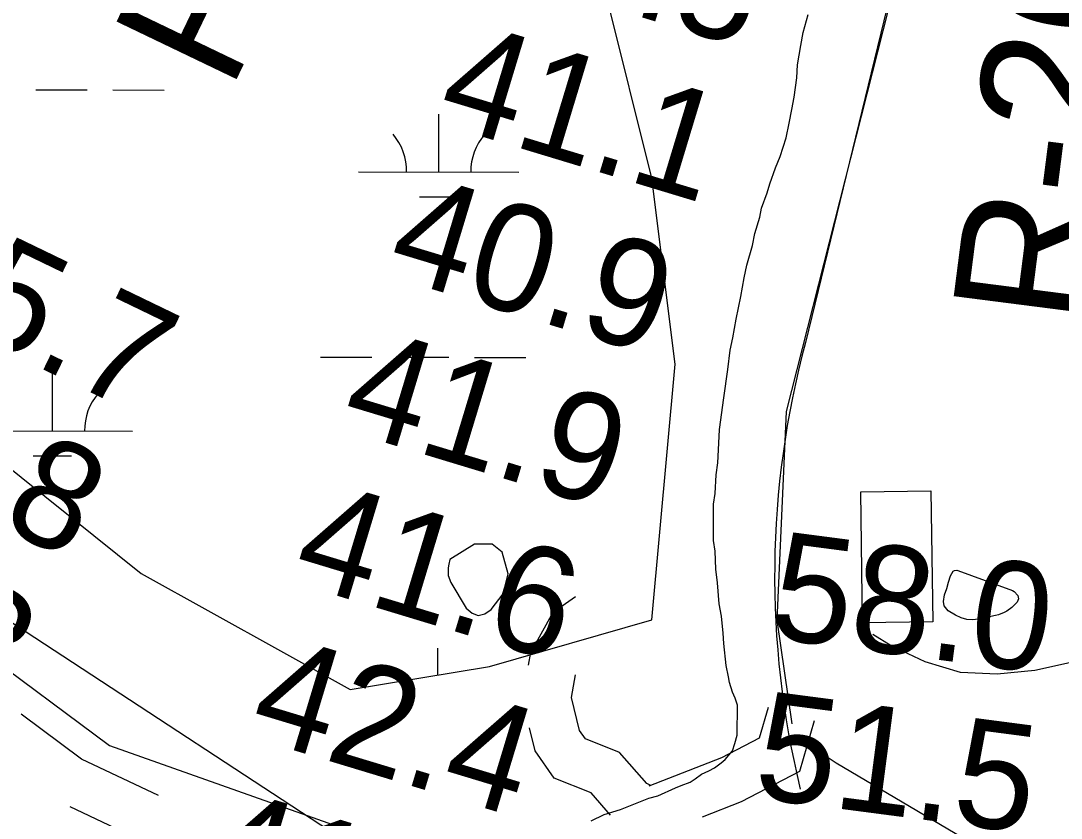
# Model space of a CAD drawing. Extents: x 3219052 to 3256913, y 800770 to 826146.
# Drawn here: x 3240010 to 3240658, y 814945 to 815442 of the extents above; entities that cross this region are included whole.
import ezdxf

# ---------------------------------------------------------------- set-up
doc = ezdxf.new("R2010")
doc.units = 0
for name, color, linetype in [('V-BLDG-OTLN', 7, 'Continuous'), ('V-RIVR-RANG', 7, 'Continuous'), ('V-RIVR-RANG-IDEN', 7, 'Continuous'), ('V-ROAD-CNTR', 7, 'Continuous'), ('V-SITE-VEGE', 7, 'Continuous'), ('V-TOPO-MAJR', 7, 'Continuous'), ('V-TOPO-MINR', 7, 'Continuous'), ('V-WETL-SWMP', 7, 'Continuous')]:
    doc.layers.add(name, color=color, linetype=linetype)

msp = doc.modelspace()

# ---------------------------------------------------------------- linework, layer by layer
at = {"layer": 'V-BLDG-OTLN'}
msp.add_lwpolyline([(3240534.6, 815066.59), (3240533.52, 815148.24), (3240577.26, 815148.82), (3240578.34, 815067.17)], close=True, dxfattribs=at)
at = {"layer": 'V-ROAD-CNTR'}
for points in [[(3240621.29, 816017.59), (3240603.44, 815715.91), (3240587.29, 815593.54), (3240487.02, 815198.37), (3240481.07, 815068.35), (3240490.42, 815003.76)], [(3240557.53, 815481.98), (3240499, 815241.26)], [(3240326.33, 815040.23), (3240327.84, 815048.16), (3240341.76, 815073.21), (3240355.65, 815082.94)], [(3240402.57, 814965.31), (3240400.14, 814966.53), (3240383.11, 814985.84), (3240361.81, 814994.36), (3240358.22, 814999.49), (3240353.05, 815020.17), (3240355.72, 815034.2)], [(3240475.7, 815013.92), (3240470.07, 814994.67), (3240446.59, 814982.49), (3240401.39, 814964.8)], [(3240095.72, 814959.1), (3240047.76, 814981.73), (3240010.11, 815009.81)], [(3240504.5, 815005.51), (3240495.27, 814973.95), (3240459, 814955.13), (3240434.56, 814945.56)], [(3240377.48, 814946.86), (3240365.33, 814960.64), (3240342.36, 814969.83), (3240330.46, 814986.84), (3240326.88, 815001.16)], [(3241560.26, 814859.05), (3241504.35, 814872.1), (3241424.86, 814900.46), (3241349.14, 814917), (3241272.26, 814935.74), (3241206.77, 814949.49), (3241155.72, 814955.61), (3241095.46, 814957.72), (3241043.39, 814965.57), (3240982.97, 814957.99), (3240925.48, 814938.85), (3240877.18, 814922.95), (3240847.71, 814892.36), (3240825.28, 814869.69), (3240801.45, 814849.15), (3240783.54, 814842.81), (3240758.27, 814844.17), (3240720.48, 814850.94), (3240669.7, 814886.83), (3240619.74, 814919.16), (3240518.11, 814979.24), (3240495.67, 814994.13)], [(3240132.36, 814912.34), (3240092.79, 814927.31), (3240040.62, 814951.93)]]:
    msp.add_lwpolyline(points, dxfattribs=at)
msp.add_arc((3241039.47, 815095.89), 559.68, 164.94569, 193.73965, dxfattribs=at)
at = {"layer": 'V-SITE-VEGE'}
for points in [[(3239140.16, 815596.41), (3239219.98, 815540.02), (3239356.15, 815474.23), (3239515.8, 815361.44), (3239703.62, 815234.55), (3239900.83, 815112.36), (3240065.17, 814990.17), (3240224.82, 814933.78), (3240346.46, 814928.79), (3240349.22, 814931.15)], [(3240365.43, 814943.23), (3240373.52, 814947.25), (3240383.64, 814950.25), (3240397.29, 814955.77), (3240401.34, 814957.28), (3240406.91, 814958.78), (3240418.04, 814963.8), (3240421.58, 814965.31), (3240427.14, 814967.31), (3240430.18, 814969.33), (3240434.23, 814972.35), (3240438.79, 814974.35), (3240442.32, 814976.37), (3240446.38, 814979.39), (3240448.91, 814981.4), (3240453.47, 814986.95), (3240455, 814991.49), (3240456.53, 814996.54), (3240456.58, 815015.23), (3240455.08, 815019.79), (3240453.57, 815023.33), (3240451.57, 815029.4), (3240451.08, 815032.94), (3240449.58, 815040.02), (3240448.1, 815053.66), (3240447.61, 815060.23), (3240446.63, 815070.85), (3240445.14, 815078.43), (3240444.16, 815091.57), (3240443.18, 815100.17), (3240442.7, 815111.29), (3240441.71, 815117.86), (3240441.77, 815140.6), (3240442.8, 815147.16), (3240443.34, 815158.78), (3240444.37, 815166.36), (3240444.91, 815178.49), (3240445.44, 815187.08), (3240448.02, 815206.78), (3240450.6, 815224.46), (3240452.15, 815236.58), (3240453.68, 815244.15), (3240455.74, 815255.77), (3240458.81, 815269.91), (3240460.87, 815281.53), (3240462.4, 815289.61), (3240465.97, 815301.73), (3240467.51, 815309.3), (3240470.57, 815319.4), (3240471.6, 815324.96), (3240475.16, 815334.55), (3240476.69, 815340.1), (3240480.26, 815350.2), (3240483.31, 815357.27), (3240486.88, 815368.88), (3240488.92, 815377.97), (3240490.46, 815386.55), (3240492, 815394.13), (3240493.55, 815406.25), (3240494.08, 815414.34), (3240496.14, 815426.46), (3240497.67, 815434.54), (3240500.74, 815445.65)]]:
    msp.add_lwpolyline(points, dxfattribs=at)
at = {"layer": 'V-TOPO-MAJR'}
msp.add_lwpolyline([(3240599.52, 815068.71), (3240596.02, 815069.75), (3240592.61, 815071.34), (3240588.06, 815074.17), (3240585.54, 815077.22), (3240585.01, 815079.97), (3240585.65, 815084.02), (3240587.04, 815088.01), (3240588.27, 815092.06), (3240589.36, 815095.99), (3240591.14, 815098.8), (3240591.83, 815099.22), (3240593.3, 815099.48), (3240594.09, 815099.33), (3240627.98, 815086.77), (3240629.04, 815086.23), (3240631.37, 815083.7), (3240631.73, 815081.57), (3240630.89, 815079.59), (3240627.7, 815076.18), (3240624.56, 815073.99), (3240622.85, 815073.11), (3240619.28, 815071.72), (3240617.42, 815071.21), (3240606.92, 815068.89), (3240603.17, 815068.52), (3240599.52, 815068.71)], dxfattribs=at)
at = {"layer": 'V-TOPO-MINR'}
for points in [[(3240277.34, 815106.18), (3240276.69, 815103.22), (3240276.26, 815100.81), (3240276.35, 815096.15), (3240278.01, 815091.79), (3240287.48, 815075.87), (3240291.21, 815072.73), (3240295.05, 815071.25), (3240299.04, 815072.26), (3240303.13, 815074.92), (3240310.63, 815084.63), (3240313.61, 815097.13), (3240309.93, 815110.74), (3240303.75, 815115.7), (3240292.62, 815115.72), (3240277.34, 815106.18)], [(3240648.58, 814789.44), (3240647.52, 814788.61), (3240641.77, 814784.56), (3240635.8, 814780.93), (3240629.49, 814777.93), (3240622.95, 814775.34), (3240616.19, 814773.41), (3240609.35, 814771.91), (3240602.39, 814771.08), (3240595.37, 814770.68), (3240568.33, 814770.44), (3240564.8, 814770.52), (3240561.29, 814770.76), (3240557.8, 814771.24), (3240554.33, 814771.87), (3240536.51, 814775.7), (3240524.27, 814778.74), (3240512.19, 814782.29), (3240500.35, 814786.58), (3240488.68, 814791.38), (3240272.3, 814890.44), (3240267.91, 814894.1), (3239970.69, 815088.39)], [(3240595.65, 815035.78), (3240573.71, 815042.25), (3240552.37, 815052.23), (3240540.99, 815059.3)], [(3240711.75, 815052.53), (3240707.75, 815051.45), (3240641.94, 815036.89), (3240618.5, 815034.58), (3240595.65, 815035.78)]]:
    msp.add_lwpolyline(points, dxfattribs=at)
at = {"layer": 'V-WETL-SWMP'}
for p, q in [((3240403.29, 815343.65), (3240374.35, 815459.52)), ((3240019.17, 815398.79), (3240051.17, 815398.72)), ((3240067.17, 815398.69), (3240099.17, 815398.62)), ((3240270.38, 815347.52), (3240270.45, 815383.52)), ((3240220.38, 815347.63), (3240320.38, 815347.42)), ((3240417.76, 815227.79), (3240403.29, 815343.65)), ((3240258.35, 815332.11), (3240282.35, 815332.06)), ((3240196.73, 815232.24), (3240228.73, 815232.18)), ((3240244.73, 815232.14), (3240276.73, 815232.08)), ((3240292.73, 815232.04), (3240324.73, 815231.97)), ((3240403.29, 815068.47), (3240417.76, 815227.79)), ((3240029.57, 815186.16), (3240029.64, 815222.16)), ((3239940.23, 815213.3), (3240084.94, 815097.44)), ((3239979.57, 815186.27), (3240079.57, 815186.06)), ((3240017.54, 815170.76), (3240041.54, 815170.71)), ((3240084.94, 815097.44), (3240215.17, 815025.02)), ((3240302, 815039.51), (3240403.29, 815068.47)), ((3240269.72, 815034.12), (3240269.76, 815050.85)), ((3240215.17, 815025.02), (3240302, 815039.51))]:
    msp.add_line(p, q, dxfattribs=at)
for centre, start, end in [((3240215.14, 815348.11), 359.10809, 40.65175), ((3240325.62, 815347.88), 139.10809, 180.65175), ((3240084.81, 815186.52), 139.10809, 180.65175), ((3240214.44, 815015.44), 24.82957, 40.65175)]:
    msp.add_arc(centre, 35.25, start, end, dxfattribs=at)

# ---------------------------------------------------------------- texts
at = {"layer": 'V-RIVR-RANG'}
for s, rotation, p in [('41.5', 343.15833, (3240293.98, 815475.12)), ('41.1', 343.15833, (3240267.51, 815378.65)), ('40.9', 343.15833, (3240236.25, 815283.64)), ('45.7', 334.22833, (3239926.78, 815271.33)), ('41.9', 343.15833, (3240207.51, 815187.85)), ('45.8', 334.22833, (3239883.52, 815181.17)), ('41.6', 343.15833, (3240177.26, 815092.53)), ('41.3', 334.22833, (3239840.25, 815091.02)), ('58.0', 352.55833, (3240475.34, 815057.5)), ('42.4', 343.15833, (3240150.29, 814996.21)), ('51.5', 352.55833, (3240465.52, 814957.94)), ('41.6', 343.15833, (3240119.78, 814900.97))]:
    msp.add_text(s, height=67, rotation=rotation, dxfattribs=at).set_placement(p)
at = {"layer": 'V-RIVR-RANG-IDEN'}
for s, rotation, p in [('R-269.1', 64.36528, (3240140.44, 815397.21)), ('R-268.8', 82.70212, (3240672.61, 815250.62))]:
    msp.add_text(s, height=83, rotation=rotation, dxfattribs=at).set_placement(p)

doc.saveas('drawing.dxf')
